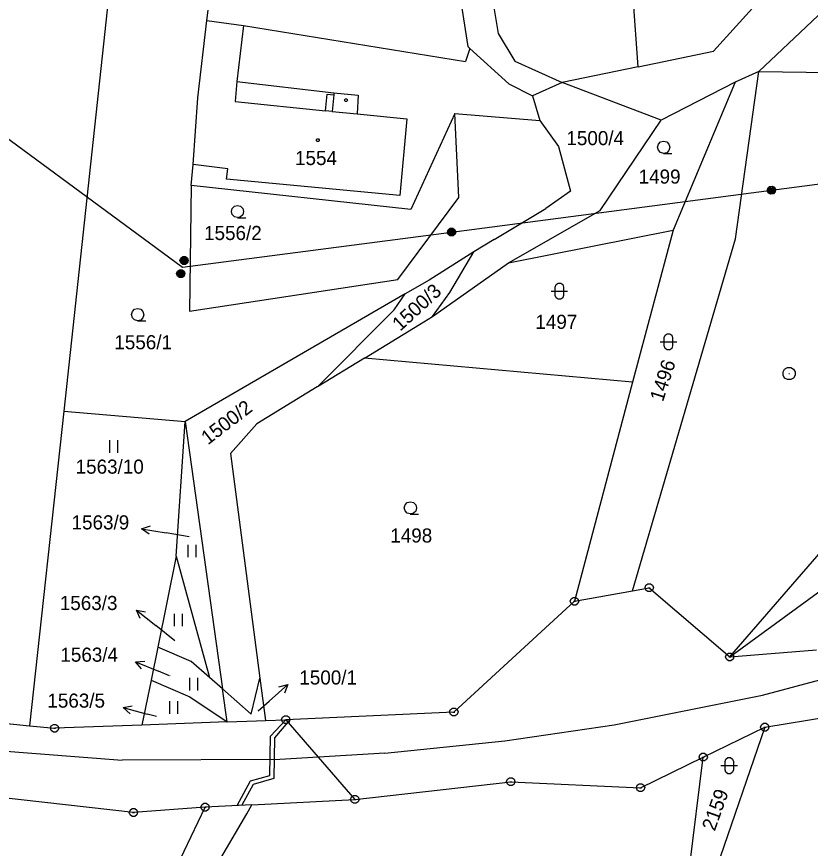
# Model space of a CAD drawing. Extents: x -806774 to -803680, y -1151731 to -1150053.
# Drawn here: x -805448.8 to -805353.1, y -1150700.5 to -1150600.2 of the extents above; entities that cross this region are included whole.
import ezdxf

# ---------------------------------------------------------------- set-up
doc = ezdxf.new("R2010")
doc.units = 0
for name, color, linetype in [('1', 7, 'Continuous'), ('12', 7, 'Continuous'), ('13', 7, 'Continuous'), ('2', 7, 'Continuous'), ('3', 7, 'Continuous'), ('4', 7, 'Continuous'), ('5', 7, 'Continuous'), ('6', 7, 'Continuous'), ('7', 7, 'Continuous'), ('8', 7, 'Continuous')]:
    doc.layers.add(name, color=color, linetype=linetype)

msp = doc.modelspace()

# ---------------------------------------------------------------- linework, layer by layer
at = {"layer": '1'}
for p, q in [((-805395.01, -1150576.39), (-805390.72, -1150602.19)), ((-805373.83, -1150606.21), (-805375.32, -1150585.4)), ((-805396.94, -1150587.46), (-805394.39, -1150603.79)), ((-805343.57, -1150591.91), (-805359.29, -1150606.79)), ((-805354.86, -1150593.35), (-805364.74, -1150604.34)), ((-805437.68, -1150597.31), (-805443.12, -1150647.75)), ((-805425.86, -1150600.64), (-805425.71, -1150599.38)), ((-805426.96, -1150609.96), (-805425.86, -1150600.64)), ((-805425.86, -1150600.64), (-805421.43, -1150601.26)), ((-805421.43, -1150601.26), (-805394.68, -1150605.57)), ((-805390.72, -1150602.19), (-805388.71, -1150605.55)), ((-805394.15, -1150604), (-805394.68, -1150605.57)), ((-805394.15, -1150604), (-805394.39, -1150603.79)), ((-805394.15, -1150604), (-805389.43, -1150608.29)), ((-805373.83, -1150606.21), (-805364.74, -1150604.34)), ((-805388.71, -1150605.55), (-805383.03, -1150608.11)), ((-805373.83, -1150606.21), (-805383.03, -1150608.11)), ((-805359.29, -1150606.79), (-805362.16, -1150608.08)), ((-805362.11, -1150626.95), (-805359.29, -1150606.79)), ((-805359.29, -1150606.79), (-805347.74, -1150606.97)), ((-805389.43, -1150608.29), (-805386.57, -1150609.73)), ((-805383.03, -1150608.11), (-805386.57, -1150609.73)), ((-805371.06, -1150612.65), (-805383.03, -1150608.11)), ((-805362.16, -1150608.08), (-805371.06, -1150612.65)), ((-805362.16, -1150608.08), (-805369.64, -1150625.9)), ((-805427.52, -1150617.99), (-805426.96, -1150609.96)), ((-805386.57, -1150609.73), (-805385.69, -1150612.69)), ((-805395.97, -1150611.87), (-805401.26, -1150623.42)), ((-805395.49, -1150621.99), (-805395.97, -1150611.87)), ((-805395.97, -1150611.87), (-805385.69, -1150612.69)), ((-805385.69, -1150612.69), (-805383.44, -1150615.84)), ((-805378.44, -1150623.56), (-805371.06, -1150612.65)), ((-805383.44, -1150615.84), (-805382.01, -1150621.22)), ((-805427.76, -1150620.52), (-805427.52, -1150617.99)), ((-805427.76, -1150620.52), (-805427.97, -1150635.67)), ((-805401.26, -1150623.42), (-805427.76, -1150620.52)), ((-805382.01, -1150621.22), (-805384.97, -1150623.32)), ((-805402.84, -1150631.87), (-805395.49, -1150621.99)), ((-805391.22, -1150627.03), (-805384.97, -1150623.32)), ((-805389.47, -1150629.85), (-805378.44, -1150623.56)), ((-805389.47, -1150629.85), (-805369.64, -1150625.9)), ((-805369.64, -1150625.9), (-805374.51, -1150644.26)), ((-805391.22, -1150627.03), (-805393.65, -1150628.55)), ((-805374.52, -1150669.39), (-805362.11, -1150626.95)), ((-805393.65, -1150628.55), (-805399.05, -1150631.93)), ((-805396.57, -1150633.45), (-805393.65, -1150628.55)), ((-805398.64, -1150636.34), (-805389.47, -1150629.85)), ((-805427.97, -1150635.67), (-805402.84, -1150631.87)), ((-805399.05, -1150631.93), (-805401.93, -1150633.6)), ((-805401.93, -1150633.6), (-805428.5, -1150648.99)), ((-805403.27, -1150635.51), (-805401.93, -1150633.6)), ((-805398.64, -1150636.34), (-805396.57, -1150633.45)), ((-805412.53, -1150644.8), (-805403.27, -1150635.51)), ((-805400.21, -1150637.3), (-805398.64, -1150636.34)), ((-805362.8, -1150677.38), (-805327.08, -1150636.08)), ((-805406.84, -1150641.34), (-805400.21, -1150637.3)), ((-805406.84, -1150641.34), (-805412.53, -1150644.8)), ((-805374.51, -1150644.26), (-805406.84, -1150641.34)), ((-805374.51, -1150644.26), (-805381.52, -1150670.67)), ((-805412.56, -1150644.82), (-805419.82, -1150649.25)), ((-805412.53, -1150644.8), (-805412.56, -1150644.82)), ((-805443.12, -1150647.75), (-805447.24, -1150685.68)), ((-805443.12, -1150647.75), (-805428.5, -1150648.99)), ((-805429.56, -1150665.22), (-805428.5, -1150648.99)), ((-805428.5, -1150648.99), (-805423.98, -1150681.23)), ((-805423.01, -1150652.86), (-805419.82, -1150649.25)), ((-805423.01, -1150652.86), (-805419.48, -1150679.92)), ((-805429.56, -1150665.22), (-805431.79, -1150676.21)), ((-805429.56, -1150665.22), (-805425.54, -1150679.86)), ((-805362.8, -1150677.38), (-805347.06, -1150665.86)), ((-805381.52, -1150670.67), (-805374.52, -1150669.39)), ((-805374.52, -1150669.39), (-805372.51, -1150669.03)), ((-805372.51, -1150669.03), (-805362.8, -1150677.38)), ((-805396.07, -1150684.02), (-805381.52, -1150670.67)), ((-805431.79, -1150676.21), (-805432.6, -1150680.19)), ((-805427.75, -1150677.92), (-805431.79, -1150676.21)), ((-805362.8, -1150677.38), (-805352.32, -1150676.52)), ((-805358.57, -1150685.85), (-805308.19, -1150677.39)), ((-805425.54, -1150679.86), (-805427.75, -1150677.92)), ((-805432.6, -1150680.19), (-805433.7, -1150685.59)), ((-805432.6, -1150680.19), (-805427.91, -1150682.2)), ((-805423.98, -1150681.23), (-805425.54, -1150679.86)), ((-805420.52, -1150684.26), (-805419.48, -1150679.92)), ((-805419.48, -1150679.92), (-805418.81, -1150685.03)), ((-805423.42, -1150685.2), (-805423.98, -1150681.23)), ((-805420.52, -1150684.26), (-805423.98, -1150681.23)), ((-805427.91, -1150682.2), (-805423.42, -1150685.2)), ((-805475.13, -1150682.93), (-805447.24, -1150685.68)), ((-805396.07, -1150684.02), (-805416.34, -1150684.94)), ((-805447.24, -1150685.68), (-805444.22, -1150685.98)), ((-805433.7, -1150685.59), (-805444.22, -1150685.98)), ((-805423.42, -1150685.2), (-805433.7, -1150685.59)), ((-805423.42, -1150685.2), (-805419.87, -1150685.07)), ((-805419.87, -1150685.07), (-805418.81, -1150685.03)), ((-805418.81, -1150685.03), (-805416.34, -1150684.94)), ((-805416.34, -1150684.94), (-805408.01, -1150694.56)), ((-805358.57, -1150685.85), (-805369.54, -1150717.67)), ((-805365.99, -1150689.46), (-805358.57, -1150685.85)), ((-805434.71, -1150696.14), (-805492.06, -1150689.65)), ((-805373.55, -1150693.14), (-805365.99, -1150689.46)), ((-805369.54, -1150717.67), (-805365.99, -1150689.46)), ((-805408.01, -1150694.56), (-805389.21, -1150692.42)), ((-805389.21, -1150692.42), (-805373.55, -1150693.14)), ((-805420.42, -1150695.2), (-805408.01, -1150694.56)), ((-805426.08, -1150695.49), (-805434.71, -1150696.14)), ((-805429.45, -1150702.56), (-805426.08, -1150695.49)), ((-805420.42, -1150695.2), (-805426.08, -1150695.49)), ((-805421.06, -1150696.29), (-805420.42, -1150695.2)), ((-805427.5, -1150707.23), (-805421.06, -1150696.29))]:
    msp.add_line(p, q, dxfattribs=at)
at = {"layer": '12'}
for p, q in [((-805426.96, -1150609.96), (-805425.86, -1150600.64)), ((-805425.86, -1150600.64), (-805421.43, -1150601.26)), ((-805421.43, -1150601.26), (-805422.26, -1150608)), ((-805422.26, -1150608), (-805422.43, -1150610.42)), ((-805427.52, -1150617.99), (-805426.96, -1150609.96)), ((-805422.43, -1150610.42), (-805411.55, -1150611.52)), ((-805410.75, -1150611.6), (-805411.55, -1150611.52)), ((-805410.75, -1150611.6), (-805407.73, -1150611.91)), ((-805407.73, -1150611.91), (-805401.76, -1150612.51)), ((-805401.76, -1150612.51), (-805402.59, -1150621.76)), ((-805423.33, -1150618.54), (-805427.52, -1150617.99)), ((-805423.49, -1150619.78), (-805423.33, -1150618.54)), ((-805402.59, -1150621.76), (-805423.49, -1150619.78))]:
    msp.add_line(p, q, dxfattribs=at)
at = {"layer": '13'}
for p, q in [((-805418.2, -1150686.93), (-805416.34, -1150684.94)), ((-805416.09, -1150685.23), (-805417.7, -1150687.11)), ((-805416.34, -1150684.94), (-805415.82, -1150684.92)), ((-805415.82, -1150684.92), (-805416.09, -1150685.23)), ((-805418.28, -1150691.67), (-805418.2, -1150686.93)), ((-805417.7, -1150687.11), (-805417.78, -1150692.05)), ((-805420.61, -1150692.33), (-805418.28, -1150691.67)), ((-805422.22, -1150695.29), (-805420.61, -1150692.33)), ((-805420.27, -1150692.75), (-805421.63, -1150695.26)), ((-805417.78, -1150692.05), (-805420.27, -1150692.75)), ((-805421.63, -1150695.26), (-805422.22, -1150695.29))]:
    msp.add_line(p, q, dxfattribs=at)
at = {"layer": '3'}
for p, q in [((-805437.6, -1150651.25), (-805437.6, -1150652.75)), ((-805436.6, -1150652.75), (-805436.6, -1150651.25)), ((-805428.14, -1150663.85), (-805428.14, -1150665.35)), ((-805427.14, -1150665.35), (-805427.14, -1150663.85)), ((-805429.81, -1150672.17), (-805429.81, -1150673.67)), ((-805428.81, -1150673.67), (-805428.81, -1150672.17)), ((-805427.96, -1150679.91), (-805427.96, -1150681.41)), ((-805426.96, -1150681.41), (-805426.96, -1150679.91)), ((-805430.38, -1150682.72), (-805430.38, -1150684.22)), ((-805429.38, -1150684.22), (-805429.38, -1150682.72))]:
    msp.add_line(p, q, dxfattribs=at)
for points in [[(-805370.76, -1150616.66), (-805371.14, -1150616.56), (-805371.41, -1150616.29), (-805371.51, -1150615.92), (-805371.41, -1150615.55), (-805371.14, -1150615.28), (-805370.77, -1150615.18), (-805370.4, -1150615.28), (-805370.13, -1150615.55), (-805370.03, -1150615.93), (-805370.13, -1150616.31), (-805370.4, -1150616.58), (-805370.78, -1150616.68), (-805369.78, -1150616.68)], [(-805422.16, -1150624.41), (-805422.54, -1150624.31), (-805422.81, -1150624.04), (-805422.91, -1150623.67), (-805422.81, -1150623.3), (-805422.54, -1150623.03), (-805422.17, -1150622.93), (-805421.8, -1150623.03), (-805421.53, -1150623.3), (-805421.43, -1150623.68), (-805421.53, -1150624.06), (-805421.8, -1150624.33), (-805422.18, -1150624.43), (-805421.18, -1150624.43)], [(-805384.35, -1150633.28), (-805383.08, -1150633.28), (-805382.35, -1150633.28)], [(-805434.2, -1150636.84), (-805434.58, -1150636.74), (-805434.85, -1150636.47), (-805434.95, -1150636.1), (-805434.85, -1150635.73), (-805434.58, -1150635.46), (-805434.21, -1150635.36), (-805433.84, -1150635.46), (-805433.57, -1150635.73), (-805433.47, -1150636.11), (-805433.57, -1150636.49), (-805433.84, -1150636.76), (-805434.22, -1150636.86), (-805433.22, -1150636.86)], [(-805371.2, -1150639.38), (-805369.93, -1150639.38), (-805369.2, -1150639.38)], [(-805401.31, -1150660.14), (-805401.69, -1150660.04), (-805401.96, -1150659.77), (-805402.06, -1150659.4), (-805401.96, -1150659.03), (-805401.69, -1150658.76), (-805401.32, -1150658.66), (-805400.95, -1150658.76), (-805400.68, -1150659.03), (-805400.58, -1150659.41), (-805400.68, -1150659.79), (-805400.95, -1150660.06), (-805401.33, -1150660.16), (-805400.33, -1150660.16)], [(-805363.87, -1150690.48), (-805362.6, -1150690.48), (-805361.87, -1150690.48)]]:
    msp.add_lwpolyline(points, dxfattribs=at)
for points in [[(-805383.85, -1150632.78), (-805383.75, -1150632.49), (-805383.5, -1150632.31), (-805383.19, -1150632.31), (-805382.94, -1150632.49), (-805382.84, -1150632.78), (-805382.84, -1150633.78), (-805382.94, -1150634.07), (-805383.19, -1150634.25), (-805383.5, -1150634.25), (-805383.75, -1150634.07), (-805383.85, -1150633.78)], [(-805370.7, -1150638.88), (-805370.6, -1150638.59), (-805370.35, -1150638.41), (-805370.04, -1150638.41), (-805369.79, -1150638.59), (-805369.69, -1150638.88), (-805369.69, -1150639.88), (-805369.79, -1150640.17), (-805370.04, -1150640.35), (-805370.35, -1150640.35), (-805370.6, -1150640.17), (-805370.7, -1150639.88)], [(-805363.37, -1150689.98), (-805363.27, -1150689.69), (-805363.02, -1150689.51), (-805362.71, -1150689.51), (-805362.46, -1150689.69), (-805362.36, -1150689.98), (-805362.36, -1150690.98), (-805362.46, -1150691.27), (-805362.71, -1150691.45), (-805363.02, -1150691.45), (-805363.27, -1150691.27), (-805363.37, -1150690.98)]]:
    msp.add_lwpolyline(points, close=True, dxfattribs=at)
at = {"layer": '4'}
for p, q in [((-805421.43, -1150601.26), (-805422.26, -1150608)), ((-805422.26, -1150608), (-805422.43, -1150610.42)), ((-805422.26, -1150608), (-805410.54, -1150609.36)), ((-805411.55, -1150611.52), (-805411.34, -1150609.53)), ((-805411.34, -1150609.53), (-805410.55, -1150609.61)), ((-805410.54, -1150609.36), (-805410.55, -1150609.61)), ((-805410.54, -1150609.36), (-805407.6, -1150609.64)), ((-805422.43, -1150610.42), (-805411.55, -1150611.52)), ((-805410.55, -1150609.61), (-805410.75, -1150611.6)), ((-805407.6, -1150609.64), (-805407.73, -1150611.91)), ((-805410.75, -1150611.6), (-805411.55, -1150611.52)), ((-805410.75, -1150611.6), (-805407.73, -1150611.91)), ((-805407.73, -1150611.91), (-805401.76, -1150612.51)), ((-805401.76, -1150612.51), (-805402.59, -1150621.76)), ((-805423.33, -1150618.54), (-805427.52, -1150617.99)), ((-805423.49, -1150619.78), (-805423.33, -1150618.54)), ((-805402.59, -1150621.76), (-805423.49, -1150619.78))]:
    msp.add_line(p, q, dxfattribs=at)
at = {"layer": '5'}
for points in [[(-805408.99, -1150610.1), (-805408.9, -1150610.25), (-805408.99, -1150610.4), (-805409.17, -1150610.4), (-805409.26, -1150610.25), (-805409.17, -1150610.1)], [(-805412.48, -1150614.9), (-805412.38, -1150614.92), (-805412.33, -1150615.01), (-805412.31, -1150615.07), (-805412.33, -1150615.16), (-805412.41, -1150615.23), (-805412.48, -1150615.24), (-805412.57, -1150615.21), (-805412.63, -1150615.15), (-805412.65, -1150615.07), (-805412.63, -1150614.98), (-805412.55, -1150614.91)]]:
    msp.add_lwpolyline(points, close=True, dxfattribs=at)
at = {"layer": '6'}
for p, q in [((-805496.91, -1150580.28), (-805428.82, -1150630.38)), ((-805357.77, -1150621.1), (-805296.28, -1150613.1)), ((-805396.35, -1150626.16), (-805357.77, -1150621.1)), ((-805428.82, -1150630.38), (-805396.35, -1150626.16)), ((-805358.86, -1150681.97), (-805329.72, -1150674.16)), ((-805376.73, -1150685.58), (-805358.86, -1150681.97)), ((-805389.91, -1150687.47), (-805376.73, -1150685.58)), ((-805462.5, -1150687.77), (-805436.09, -1150689.8)), ((-805404.41, -1150688.98), (-805389.91, -1150687.47)), ((-805417.08, -1150689.74), (-805436.09, -1150689.8)), ((-805404.41, -1150688.98), (-805417.08, -1150689.74))]:
    msp.add_line(p, q, dxfattribs=at)
for points in [[(-805357.99, -1150620.65), (-805357.69, -1150620.6), (-805357.41, -1150620.74), (-805357.27, -1150621.01), (-805357.32, -1150621.31), (-805357.54, -1150621.53), (-805357.85, -1150621.58), (-805358.12, -1150621.44), (-805358.27, -1150621.17), (-805358.21, -1150620.87), (-805357.99, -1150620.65), (-805357.96, -1150620.68), (-805357.72, -1150620.65), (-805357.55, -1150620.7), (-805358.1, -1150620.79), (-805358.17, -1150620.88), (-805357.46, -1150620.77), (-805357.45, -1150620.85), (-805358.16, -1150620.96), (-805358.18, -1150621.04), (-805357.39, -1150620.92), (-805357.34, -1150620.99), (-805358.21, -1150621.13), (-805358.2, -1150621.21), (-805357.33, -1150621.07), (-805357.35, -1150621.15), (-805358.15, -1150621.28), (-805358.12, -1150621.36), (-805357.32, -1150621.23), (-805357.36, -1150621.32), (-805358.07, -1150621.43), (-805357.98, -1150621.5), (-805357.43, -1150621.41), (-805357.52, -1150621.51), (-805357.86, -1150621.56)], [(-805396.5, -1150625.68), (-805396.19, -1150625.68), (-805395.94, -1150625.86), (-805395.84, -1150626.15), (-805395.94, -1150626.44), (-805396.19, -1150626.62), (-805396.5, -1150626.62), (-805396.75, -1150626.44), (-805396.85, -1150626.15), (-805396.75, -1150625.86), (-805396.5, -1150625.68), (-805396.47, -1150625.72), (-805396.23, -1150625.72), (-805396.07, -1150625.8), (-805396.63, -1150625.8), (-805396.71, -1150625.88), (-805395.99, -1150625.88), (-805395.99, -1150625.96), (-805396.71, -1150625.96), (-805396.75, -1150626.04), (-805395.95, -1150626.04), (-805395.91, -1150626.12), (-805396.79, -1150626.12), (-805396.79, -1150626.2), (-805395.91, -1150626.2), (-805395.94, -1150626.28), (-805396.75, -1150626.28), (-805396.74, -1150626.36), (-805395.93, -1150626.36), (-805395.98, -1150626.44), (-805396.7, -1150626.44), (-805396.62, -1150626.52), (-805396.06, -1150626.52), (-805396.17, -1150626.6), (-805396.51, -1150626.6)], [(-805428.77, -1150629.11), (-805428.46, -1150629.11), (-805428.21, -1150629.29), (-805428.11, -1150629.58), (-805428.21, -1150629.87), (-805428.46, -1150630.05), (-805428.77, -1150630.05), (-805429.02, -1150629.87), (-805429.12, -1150629.58), (-805429.02, -1150629.29), (-805428.77, -1150629.11), (-805428.74, -1150629.15), (-805428.5, -1150629.15), (-805428.34, -1150629.23), (-805428.9, -1150629.23), (-805428.98, -1150629.31), (-805428.26, -1150629.31), (-805428.26, -1150629.39), (-805428.98, -1150629.39), (-805429.02, -1150629.47), (-805428.22, -1150629.47), (-805428.18, -1150629.55), (-805429.06, -1150629.55), (-805429.06, -1150629.63), (-805428.18, -1150629.63), (-805428.21, -1150629.71), (-805429.02, -1150629.71), (-805429.01, -1150629.79), (-805428.2, -1150629.79), (-805428.25, -1150629.87), (-805428.97, -1150629.87), (-805428.89, -1150629.95), (-805428.33, -1150629.95), (-805428.44, -1150630.03), (-805428.78, -1150630.03)], [(-805429.17, -1150630.69), (-805428.86, -1150630.69), (-805428.61, -1150630.87), (-805428.51, -1150631.16), (-805428.61, -1150631.45), (-805428.86, -1150631.63), (-805429.17, -1150631.63), (-805429.42, -1150631.45), (-805429.52, -1150631.16), (-805429.42, -1150630.87), (-805429.17, -1150630.69), (-805429.14, -1150630.73), (-805428.9, -1150630.73), (-805428.74, -1150630.81), (-805429.3, -1150630.81), (-805429.38, -1150630.89), (-805428.66, -1150630.89), (-805428.66, -1150630.97), (-805429.38, -1150630.97), (-805429.42, -1150631.05), (-805428.62, -1150631.05), (-805428.58, -1150631.13), (-805429.46, -1150631.13), (-805429.46, -1150631.21), (-805428.58, -1150631.21), (-805428.61, -1150631.29), (-805429.42, -1150631.29), (-805429.41, -1150631.37), (-805428.6, -1150631.37), (-805428.65, -1150631.45), (-805429.37, -1150631.45), (-805429.29, -1150631.53), (-805428.73, -1150631.53), (-805428.84, -1150631.61), (-805429.18, -1150631.61)]]:
    msp.add_lwpolyline(points, dxfattribs=at)
at = {"layer": '7'}
for p, q in [((-805433.73, -1150661.91), (-805430.77, -1150662.41)), ((-805428, -1150662.88), (-805430.77, -1150662.41)), ((-805434.37, -1150671.72), (-805432.02, -1150673.59)), ((-805429.72, -1150675.42), (-805432.02, -1150673.59)), ((-805434.48, -1150677.95), (-805431.7, -1150679.09)), ((-805430.36, -1150679.64), (-805431.7, -1150679.09)), ((-805416.1, -1150680.7), (-805418.35, -1150682.69)), ((-805419.69, -1150683.87), (-805418.35, -1150682.69)), ((-805435.95, -1150683.49), (-805433.05, -1150684.26)), ((-805431.94, -1150684.55), (-805433.05, -1150684.26))]:
    msp.add_line(p, q, dxfattribs=at)
for points in [[(-805432.83, -1150662.57), (-805433.73, -1150661.91), (-805432.66, -1150661.58)], [(-805433.9, -1150672.74), (-805434.37, -1150671.72), (-805433.27, -1150671.95)], [(-805433.74, -1150678.79), (-805434.48, -1150677.95), (-805433.36, -1150677.87)], [(-805417.18, -1150680.99), (-805416.1, -1150680.7), (-805416.52, -1150681.74)], [(-805435.11, -1150684.23), (-805435.95, -1150683.49), (-805434.86, -1150683.26)]]:
    msp.add_lwpolyline(points, dxfattribs=at)
at = {"layer": '8'}
for p, q in [((-805355.69, -1150643.21), (-805355.59, -1150643.21)), ((-805372.63, -1150669.03), (-805372.39, -1150669.03)), ((-805381.64, -1150670.67), (-805381.4, -1150670.67)), ((-805362.92, -1150677.38), (-805362.68, -1150677.38)), ((-805396.19, -1150684.02), (-805395.95, -1150684.02)), ((-805416.46, -1150684.94), (-805416.22, -1150684.94)), ((-805444.34, -1150685.98), (-805444.1, -1150685.98)), ((-805358.69, -1150685.85), (-805358.45, -1150685.85)), ((-805366.11, -1150689.46), (-805365.87, -1150689.46)), ((-805389.33, -1150692.42), (-805389.09, -1150692.42)), ((-805373.67, -1150693.14), (-805373.43, -1150693.14)), ((-805408.13, -1150694.56), (-805407.89, -1150694.56)), ((-805426.2, -1150695.49), (-805425.96, -1150695.49)), ((-805434.83, -1150696.14), (-805434.59, -1150696.14))]:
    msp.add_line(p, q, dxfattribs=at)
for points in [[(-805355.45, -1150642.49), (-805355.11, -1150642.68), (-805354.92, -1150643.02), (-805354.92, -1150643.41), (-805355.11, -1150643.75), (-805355.45, -1150643.94), (-805355.84, -1150643.94), (-805356.18, -1150643.75), (-805356.37, -1150643.41), (-805356.37, -1150643.02), (-805356.18, -1150642.68), (-805355.84, -1150642.49)], [(-805372.36, -1150668.55), (-805372.11, -1150668.73), (-805372.01, -1150669.02), (-805372.11, -1150669.31), (-805372.36, -1150669.49), (-805372.67, -1150669.49), (-805372.92, -1150669.31), (-805373.02, -1150669.02), (-805372.92, -1150668.73), (-805372.67, -1150668.55)], [(-805381.37, -1150670.19), (-805381.12, -1150670.37), (-805381.02, -1150670.66), (-805381.12, -1150670.95), (-805381.37, -1150671.13), (-805381.68, -1150671.13), (-805381.93, -1150670.95), (-805382.03, -1150670.66), (-805381.93, -1150670.37), (-805381.68, -1150670.19)], [(-805362.65, -1150676.9), (-805362.4, -1150677.08), (-805362.3, -1150677.37), (-805362.4, -1150677.66), (-805362.65, -1150677.84), (-805362.96, -1150677.84), (-805363.21, -1150677.66), (-805363.31, -1150677.37), (-805363.21, -1150677.08), (-805362.96, -1150676.9)], [(-805395.92, -1150683.54), (-805395.67, -1150683.72), (-805395.57, -1150684.01), (-805395.67, -1150684.3), (-805395.92, -1150684.48), (-805396.23, -1150684.48), (-805396.48, -1150684.3), (-805396.58, -1150684.01), (-805396.48, -1150683.72), (-805396.23, -1150683.54)], [(-805416.19, -1150684.46), (-805415.94, -1150684.64), (-805415.84, -1150684.93), (-805415.94, -1150685.22), (-805416.19, -1150685.4), (-805416.5, -1150685.4), (-805416.75, -1150685.22), (-805416.85, -1150684.93), (-805416.75, -1150684.64), (-805416.5, -1150684.46)], [(-805444.07, -1150685.5), (-805443.82, -1150685.68), (-805443.72, -1150685.97), (-805443.82, -1150686.26), (-805444.07, -1150686.44), (-805444.38, -1150686.44), (-805444.63, -1150686.26), (-805444.73, -1150685.97), (-805444.63, -1150685.68), (-805444.38, -1150685.5)], [(-805358.42, -1150685.37), (-805358.17, -1150685.55), (-805358.07, -1150685.84), (-805358.17, -1150686.13), (-805358.42, -1150686.31), (-805358.73, -1150686.31), (-805358.98, -1150686.13), (-805359.08, -1150685.84), (-805358.98, -1150685.55), (-805358.73, -1150685.37)], [(-805365.84, -1150688.98), (-805365.59, -1150689.16), (-805365.49, -1150689.45), (-805365.59, -1150689.74), (-805365.84, -1150689.92), (-805366.15, -1150689.92), (-805366.4, -1150689.74), (-805366.5, -1150689.45), (-805366.4, -1150689.16), (-805366.15, -1150688.98)], [(-805389.06, -1150691.94), (-805388.81, -1150692.12), (-805388.71, -1150692.41), (-805388.81, -1150692.7), (-805389.06, -1150692.88), (-805389.37, -1150692.88), (-805389.62, -1150692.7), (-805389.72, -1150692.41), (-805389.62, -1150692.12), (-805389.37, -1150691.94)], [(-805373.4, -1150692.66), (-805373.15, -1150692.84), (-805373.05, -1150693.13), (-805373.15, -1150693.42), (-805373.4, -1150693.6), (-805373.71, -1150693.6), (-805373.96, -1150693.42), (-805374.06, -1150693.13), (-805373.96, -1150692.84), (-805373.71, -1150692.66)], [(-805407.86, -1150694.08), (-805407.61, -1150694.26), (-805407.51, -1150694.55), (-805407.61, -1150694.84), (-805407.86, -1150695.02), (-805408.17, -1150695.02), (-805408.42, -1150694.84), (-805408.52, -1150694.55), (-805408.42, -1150694.26), (-805408.17, -1150694.08)], [(-805434.56, -1150695.66), (-805434.31, -1150695.84), (-805434.21, -1150696.13), (-805434.31, -1150696.42), (-805434.56, -1150696.6), (-805434.87, -1150696.6), (-805435.12, -1150696.42), (-805435.22, -1150696.13), (-805435.12, -1150695.84), (-805434.87, -1150695.66)], [(-805425.93, -1150695.01), (-805425.68, -1150695.19), (-805425.58, -1150695.48), (-805425.68, -1150695.77), (-805425.93, -1150695.95), (-805426.24, -1150695.95), (-805426.49, -1150695.77), (-805426.59, -1150695.48), (-805426.49, -1150695.19), (-805426.24, -1150695.01)]]:
    msp.add_lwpolyline(points, close=True, dxfattribs=at)

# ---------------------------------------------------------------- texts
at = {"layer": '2'}
for s, height, p in [('1500/4', 1.7, (-805382.5, -1150615.67)), ('1554', 1.7, (-805415.23, -1150618.07)), ('1499', 1.7, (-805373.79, -1150620.31)), ('1556/2', 1.7, (-805426.2, -1150627.11)), ('1497', 1.7, (-805386.24, -1150637.82)), ('1556/1', 1.7, (-805437.02, -1150640.28)), ('1563/10', 1.7, (-805441.69, -1150655.28)), ('1498', 1.7, (-805403.74, -1150663.58)), ('1563/9', 0.1, (-805428.23, -1150662.88)), ('1563/3', 0.1, (-805429.96, -1150675.42)), ('1563/4', 0.1, (-805430.59, -1150679.64)), ('1563/5', 0.1, (-805432.17, -1150684.55)), ('1500/1', 0.1, (-805419.9, -1150683.87))]:
    msp.add_text(s, height=height, dxfattribs=at).set_placement(p)
for s, rotation, p in [('1500/3', 42.5708, (-805402.55, -1150638.18)), ('1496', 72.0208, (-805370.86, -1150646.69)), ('1500/2', 37.586, (-805425.73, -1150651.87)), ('2159', 70.3592, (-805364.61, -1150698.46))]:
    msp.add_text(s, height=1.7, rotation=rotation, dxfattribs=at).set_placement(p)
at = {"layer": '7'}
for s, p in [('1563/9', (-805442.18, -1150662)), ('1563/3', (-805443.6, -1150671.72)), ('1563/4', (-805443.53, -1150677.95)), ('1500/1', (-805414.71, -1150680.7)), ('1563/5', (-805445.1, -1150683.49))]:
    msp.add_text(s, height=1.7, dxfattribs=at).set_placement(p)

doc.saveas('drawing.dxf')
